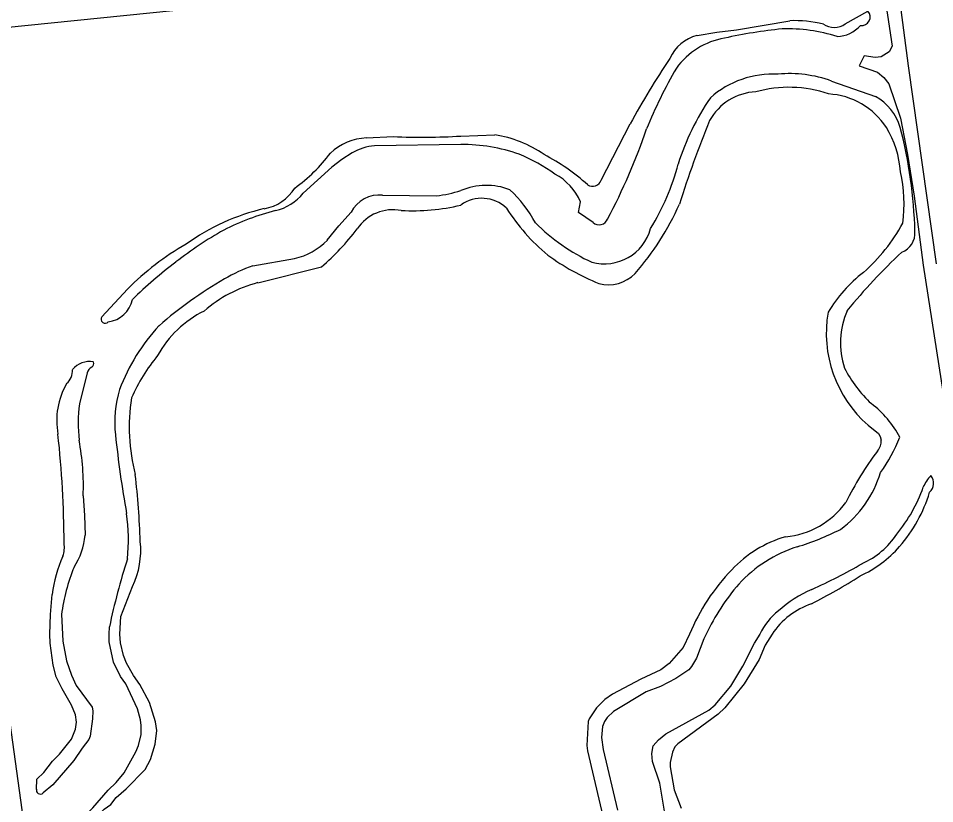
# Model space of a CAD drawing. Extents: x 162157 to 163165, y 378998 to 380775.
# Drawn here: x 162409.9 to 162596.4, y 379715.5 to 379875.3 of the extents above; entities that cross this region are included whole.
import ezdxf

# ---------------------------------------------------------------- set-up
doc = ezdxf.new("R2010")
doc.units = 0
for name, color, linetype in [('IMGEO_Rijbaan_lokaal_onverhard', 7, 'Continuous'), ('IMGEO_Voetpad_onverhard', 7, 'Continuous'), ('IMGEO_Waterloop', 7, 'Continuous')]:
    doc.layers.add(name, color=color, linetype=linetype)

msp = doc.modelspace()

# ---------------------------------------------------------------- linework, layer by layer
at = {"layer": 'IMGEO_Rijbaan_lokaal_onverhard'}
msp.add_lwpolyline([(162407.91, 379787.07), (162404.33, 379784.27), (162403, 379782.61), (162402.58, 379781.28), (162405.36, 379754.24), (162407.92, 379733.94), (162410.93, 379712.28)], dxfattribs=at)
at = {"layer": 'IMGEO_Voetpad_onverhard'}
for points in [[(162596.82, 379825.41), (162591.12, 379865.71), (162587.9, 379890.1), (162587.68, 379892.58), (162587.69, 379895.22), (162589.13, 379897.06), (162599.26, 379898.83)], [(162584.17, 379893.61), (162587.77, 379869.71), (162587.2, 379868.52), (162585.55, 379867.51), (162584.33, 379867.39), (162582.07, 379867.74), (162581.04, 379865.66), (162584.79, 379864.42), (162586.11, 379863.3), (162587.09, 379862.02), (162589.45, 379855.04), (162590.93, 379847.62), (162592.23, 379839.15), (162594.08, 379825.13), (162599.03, 379793.27)], [(162389.99, 379872.21), (162390.17, 379872.77), (162401.83, 379872.93), (162451.39, 379877.93)]]:
    msp.add_lwpolyline(points, dxfattribs=at)
at = {"layer": 'IMGEO_Waterloop'}
for points in [[(162578.22, 379874.23), (162582.85, 379876.81)], [(162548.06, 379871.86), (162552.07, 379872.53), (162556.1, 379872.98), (162566.93, 379874.87)], [(162575.46, 379862.58), (162584.4, 379859.46)], [(162528.55, 379842.41), (162534.46, 379853.87)], [(162480.77, 379851.02), (162486.27, 379851.27)], [(162500, 379851.38), (162506.91, 379851.65)], [(162500, 379849.69), (162482.43, 379849.42)], [(162475.75, 379846.59), (162473.75, 379845.07), (162467.91, 379839.76)], [(162477.85, 379847.96), (162475.75, 379846.59)], [(162484.08, 379839.38), (162495.01, 379839.25)], [(162526.92, 379833.79), (162523.94, 379835.81), (162524.35, 379838.03)], [(162472.82, 379830.19), (162475.14, 379833.12), (162477.64, 379835.89)], [(162457.69, 379824.97), (162466.14, 379826.46)], [(162458.66, 379821.55), (162471.64, 379824.76)], [(162426.9, 379814.59), (162432.14, 379820.24)], [(162423.97, 379803.2), (162422.37, 379796.89)], [(162582.89, 379792.54), (162584.98, 379790.88), (162585.36, 379790.24), (162585.55, 379789.51)], [(162423.13, 379778.17), (162423.43, 379774.17), (162423.51, 379770.16)], [(162418.41, 379700.17), (162418.29, 379700.63), (162418.33, 379702.03), (162419.01, 379704.63), (162420.85, 379707.67), (162427.37, 379714.42), (162428.73, 379715.33), (162429.81, 379716.79), (162431.87, 379718.53), (162435.73, 379722.44), (162436.81, 379724.52), (162437.81, 379727.6), (162438.09, 379730.39), (162437.87, 379732.15), (162436.61, 379736.13), (162434.68, 379739.75), (162433.34, 379741.62), (162431.94, 379744.12), (162431.35, 379745.64), (162430.75, 379748.23), (162430.6, 379750), (162430.81, 379753.63), (162433.19, 379759.73)], [(162413.65, 379718.43), (162413.71, 379720.47), (162415.13, 379721.89), (162416.89, 379724.16), (162418.29, 379725.58), (162420.76, 379728.64), (162421.56, 379730.67), (162421.78, 379732.07), (162421.57, 379733.61), (162420.75, 379735.57), (162418.82, 379738.88), (162417.61, 379741.32), (162417.02, 379743.67), (162416.42, 379748.19), (162416.33, 379750), (162416.47, 379754.04), (162416.85, 379758.07)], [(162418.7, 379754.03), (162418.89, 379750), (162418.96, 379748.57)], [(162415.99, 379700.88), (162415.9, 379701.72), (162416.07, 379704.11), (162416.53, 379705.25), (162418.82, 379708.37), (162425.07, 379714.68), (162428.19, 379718.23), (162429.87, 379719.79), (162431.45, 379721.79), (162433.88, 379726.03), (162434.41, 379727.38), (162434.93, 379729.62), (162434.96, 379731.45), (162434.82, 379732.58), (162434.21, 379734.79), (162431.84, 379739.92), (162430.72, 379741.38), (162429.29, 379744.28), (162428.39, 379748.48), (162428.43, 379750), (162428.47, 379751.52)], [(162546.53, 379750), (162545.25, 379747.28), (162542.36, 379744.03), (162540.67, 379742.75), (162536.65, 379740.87), (162530.87, 379737.78), (162529.32, 379736.72), (162527.61, 379735.05), (162526.14, 379732.78), (162525.91, 379732.21), (162525.63, 379727.38), (162525.75, 379726.25), (162529.65, 379709.79), (162530.54, 379705.27), (162531.22, 379700.09), (162530.65, 379689.04), (162529.92, 379684.77), (162529.32, 379682.74), (162527.66, 379679.3), (162525.57, 379676.37), (162523.45, 379671.33), (162523.03, 379669.59), (162523.65, 379663.57), (162525.17, 379656.9)], [(162549.91, 379750), (162549.43, 379749.08), (162547.97, 379745.16), (162546.92, 379743.4), (162546.37, 379742.76), (162543.72, 379740.96), (162540.65, 379739.35), (162537.73, 379738.25), (162531.09, 379734.27), (162529.77, 379733.08), (162529.21, 379732.21), (162528.83, 379731.25), (162528.61, 379728.95), (162528.98, 379726.51), (162531.89, 379714.19)], [(162541.58, 379713.16), (162540.47, 379719.68), (162538.97, 379724.08), (162538.86, 379725.71), (162539.14, 379727.31), (162540.21, 379728.5), (162541.72, 379729.73), (162550.48, 379734.56), (162551.78, 379735.64), (162554.96, 379739.43), (162557.38, 379743.47), (162559.77, 379748.21), (162560.88, 379750)], [(162563.33, 379750), (162561.96, 379747.74), (162560.7, 379744.86), (162557.63, 379739.91), (162553.75, 379735.03), (162552.37, 379733.74), (162544.15, 379727.71), (162543.55, 379727.09), (162543.04, 379725.99), (162542.61, 379723.92), (162542.59, 379723.01), (162543.4, 379718.35), (162544.84, 379714.59)], [(162418.96, 379748.57), (162419.75, 379744.6), (162420.75, 379741.67), (162421.73, 379739.59), (162424.98, 379735.13), (162425.11, 379734.38), (162425.05, 379732.81), (162424.53, 379729.22), (162424.26, 379728.57), (162422.89, 379726.78), (162421.26, 379724.3), (162416.98, 379719.33), (162414.99, 379717.7)]]:
    msp.add_lwpolyline(points, dxfattribs=at)
for centre, radius, start, end in [((162581.55, 379875.63), 1.76, 262.0151, 42.1868), ((162567.79, 379849.08), 25.8, 76.599, 91.9185), ((162578.26, 379755.34), 118.57, 96.2291, 101.9815), ((162566.34, 379839.6), 33.63, 72.2635, 91.6125), ((162575.97, 379877.33), 3.84, 235.1569, 306.0273), ((162576.24, 379878.39), 6.78, 272.9815, 318.4055), ((162550.2, 379863.72), 8.42, 104.7801, 155.5445), ((162556.36, 379856.12), 15.45, 100.1028, 143.9963), ((162681.47, 379773.92), 167.34, 146.1221, 151.4626), ((162626.74, 379816.98), 95.89, 149.8104, 158.0424), ((162563.5, 379844.74), 19.25, 86.8892, 131.373), ((162566.96, 379839.36), 24.73, 69.8968, 95.6116), ((162560.55, 379849.05), 11.35, 92.765, 151.0557), ((162566.72, 379836.38), 24.93, 71.0038, 105.637), ((162574.04, 379845.02), 14.95, 32.8823, 86.9418), ((162594.37, 379829.71), 52.63, 145.9319, 162.3214), ((162578.81, 379849.85), 11.12, 17.2714, 59.8397), ((162750.76, 379772.81), 216.19, 157.787, 162.5869), ((162415.83, 379894.78), 128.99, 332.14, 341.0214), ((162570.1, 379842.95), 19.39, 3.4361, 31.7122), ((162496.71, 379829.32), 95.74, 1.586, 14.4143), ((162481.3, 379839.66), 11.37, 92.6673, 133.4947), ((162491.93, 379999.89), 148.73, 267.8178, 273.1087), ((162503.05, 379827.46), 24.49, 55.4555, 80.9417), ((162483.56, 379837.94), 11.54, 95.5989, 119.6342), ((162500.1, 379813.89), 35.79, 70.7745, 90.1617), ((162445.75, 379869.02), 34.85, 305.9209, 322.7095), ((162497.7, 379813.59), 36.93, 54.4884, 67.4104), ((162496.46, 379808.57), 44.1, 48.2764, 62.3319), ((162497.98, 379857.71), 47.78, 328.2746, 345.4306), ((162513.41, 379833.13), 11.99, 24.1268, 61.3647), ((162560.77, 379837.51), 29.43, 352.5053, 12.9577), ((162505.18, 379827.92), 13.43, 69.0515, 112.7044), ((162526.83, 379842.99), 1.82, 235.6698, 341.2377), ((162458.3, 379845.79), 9.34, 280.4461, 327.69), ((162459.79, 379846.39), 10.49, 283.8277, 320.7696), ((162483.46, 379832.83), 6.57, 84.6115, 152.3322), ((162492.94, 379861.14), 21.99, 275.4106, 288.7255), ((162490.94, 379820.45), 27.63, 28.6908, 46.4242), ((162490.08, 379879.3), 43.12, 267.0694, 283.299), ((162504.26, 379831.44), 7.28, 46.6038, 125.8354), ((162493.71, 379860.1), 55.56, 318.704, 336.0141), ((162469.76, 379794.03), 43.69, 102.915, 126.0022), ((162474.03, 379788.94), 48.7, 103.946, 117.2434), ((162486.17, 379827.7), 8.7, 78.69, 146.6322), ((162544.08, 379858.87), 41.26, 212.4628, 230.2355), ((162543.63, 379862.27), 40.31, 225.0984, 245.05), ((162528.15, 379835.16), 1.84, 228.1532, 339.123), ((162557.34, 379851.52), 37.18, 311.4273, 331.3033), ((162490.11, 379764.22), 78.1, 119.4271, 128.0074), ((162438.41, 379863.25), 50.84, 310.8011, 322.775), ((162529.19, 379835.16), 9.78, 254.824, 344.7192), ((162588.31, 379831.63), 4.11, 290.0754, 4.7706), ((162463.22, 379839.54), 13.4, 282.6098, 315.7744), ((162471.23, 379781.46), 55.06, 119.5428, 135.228), ((162546.71, 379867.33), 49.56, 234.1565, 247.9439), ((162681.85, 379730.58), 133.92, 133.4674, 140.452), ((162489.33, 379761.97), 79.41, 126.5713, 135.0231), ((162467.37, 379796.22), 30.34, 108.6074, 120.7204), ((162494.38, 379748.74), 84.96, 120.0251, 131.0641), ((162530.06, 379828.64), 7.5, 254.8299, 316.0303), ((162600.46, 379799.93), 30.09, 127.9945, 148.7507), ((162465.59, 379795.28), 27.17, 104.7792, 131.0597), ((162427.43, 379819.36), 5.86, 277.9116, 347.6511), ((162457.47, 379796.1), 21.94, 116.3203, 150.9899), ((162599.2, 379811.27), 24.84, 170.085, 228.9321), ((162594.18, 379809.32), 16.9, 157.2768, 197.7424), ((162427.62, 379814.14), 0.852, 147.9883, 316.244), ((162467.42, 379786), 39.38, 137.1094, 159.4647), ((162469.75, 379781.33), 40.45, 141.0739, 155.5161), ((162417.5, 379803.63), 3.46, 310.6145, 3.5108), ((162424.37, 379801.11), 4.38, 78.8601, 141.2638), ((162425.62, 379802.85), 1.69, 115.9139, 167.8326), ((162424.39, 379805.09), 0.876, 304.1077, 20.7564), ((162601.27, 379816), 26.03, 207.0325, 227.0816), ((162432.89, 379793.46), 15.15, 150.117, 190.3656), ((162452.38, 379793.16), 22.82, 163.0436, 186.4881), ((162471.54, 379792.21), 39.04, 171.3363, 194.4347), ((162453.63, 379792.9), 31.51, 172.7311, 186.2492), ((162571.32, 379780.72), 20.3, 27.4327, 52.9951), ((162203.48, 379767.38), 215.78, 0.2963, 6.2118), ((162645.31, 379812.97), 216.77, 185.9279, 190.1989), ((162372, 379780.09), 51.17, 357.8535, 10.5614), ((162582.34, 379789.36), 3.21, 319.4218, 2.7302), ((162557.64, 379802.81), 34.16, 324.3487, 338.1131), ((162633.9, 379749.93), 61.7, 142.7615, 154.1559), ((162265, 379762.87), 169.86, 2.0279, 6.6283), ((162563.95, 379789.35), 22.4, 306.5061, 343.2653), ((162600.15, 379777.64), 6.45, 134.0904, 159.3524), ((162593.79, 379780.73), 2.43, 310.8356, 39.4856), ((162562.97, 379791.2), 33.13, 321.027, 340.0908), ((162566.78, 379787.44), 29.85, 318.9862, 343.356), ((162564.4, 379787.05), 17.31, 275.611, 323.8074), ((162390.45, 379769.1), 41.88, 354.864, 7.5299), ((162409.32, 379771.38), 14.24, 327.1677, 355.0543), ((162551.93, 379821.83), 56.5, 286.9812, 296.6574), ((162574.53, 379779.89), 17.09, 294.8293, 326.1049), ((162413.76, 379767.69), 5.55, 340.9834, 8.4148), ((162417.52, 379767.12), 17.33, 334.7581, 5.8385), ((162572.55, 379746.99), 23.73, 105.8043, 137.1814), ((162577.07, 379741.22), 27.95, 108.0166, 137.2188), ((162571.04, 379783.95), 24.34, 294.798, 318.5971), ((162441.51, 379755.45), 24.8, 155.1197, 173.9312), ((162560.17, 379723.82), 134.58, 162.0281, 168.1246), ((162456.74, 379748.98), 38.37, 157.5114, 172.4489), ((162585.56, 379733.74), 42.29, 135.9986, 157.3868), ((162518.46, 379874.99), 127.42, 294.5701, 299.763), ((162517.72, 379860.85), 117.62, 297.1383, 302.6896), ((162591.49, 379730.18), 46.06, 139.3226, 154.516), ((162580.52, 379737.56), 23.38, 112.8609, 132.7392), ((162576.12, 379741.67), 15.26, 108.1084, 146.9151), ((162571.6, 379745.32), 11.7, 126.426, 156.4287), ((162414.34, 379718.22), 0.728, 162.5373, 239.1547), ((162414.41, 379718.33), 0.86, 239.3046, 312.3617)]:
    msp.add_arc(centre, radius, start, end, dxfattribs=at)

doc.saveas('drawing.dxf')
